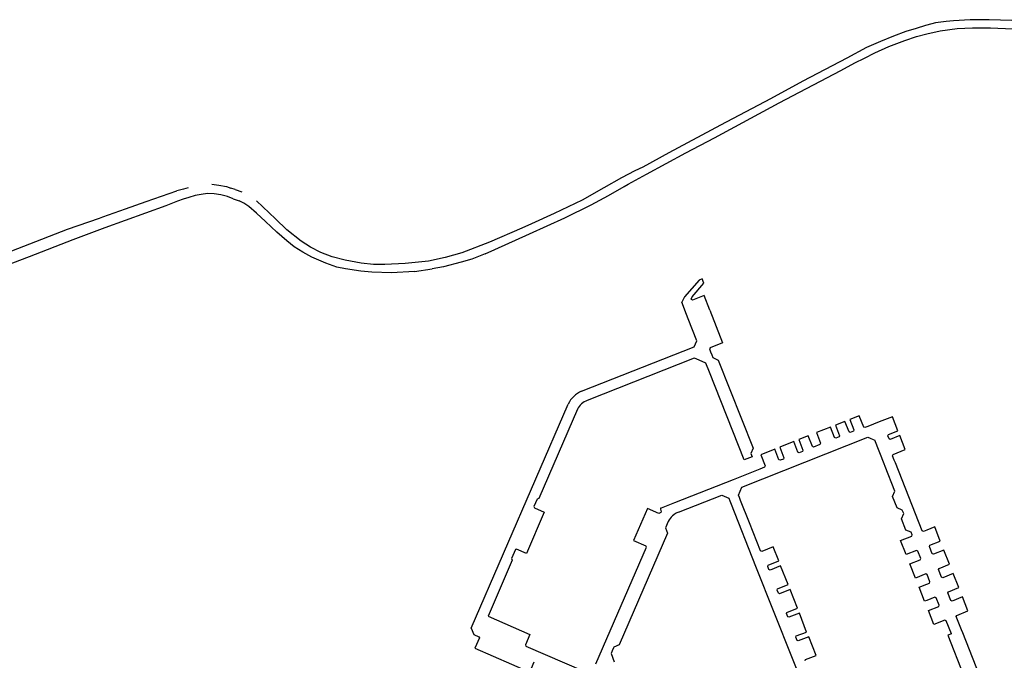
# Model space of a CAD drawing. Extents: x 148869 to 161638, y 453607 to 469810.
# Tile 974 of 1056: x 159126.91 to 159131.33, y 459873.12 to 459875.99. Entities that reach past the tile are written whole.
import ezdxf

# ---------------------------------------------------------------- set-up
doc = ezdxf.new("R2010")
doc.units = 0
doc.layers.add('LKI_V01_KANTRIJWEG', color=252, linetype='CONTINUOUS')

msp = doc.modelspace()

# ---------------------------------------------------------------- linework, layer by layer
at = {"layer": 'LKI_V01_KANTRIJWEG'}
for p, q in [((159127.881, 459875.2294), (159127.8619, 459875.2354)), ((159127.881, 459875.2294), (159127.8619, 459875.2354)), ((159127.881, 459875.2294), (159127.9111, 459875.2185)), ((159127.881, 459875.2294), (159127.9111, 459875.2185)), ((159127.8728, 459875.1882), (159127.8999, 459875.1778)), ((159127.8728, 459875.1882), (159127.8999, 459875.1778)), ((159127.273, 459875.1013), (159127.2884, 459875.1068)), ((159127.273, 459875.1013), (159127.2884, 459875.1068)), ((159129.0455, 459874.9596), (159129.2018, 459875.0307)), ((159129.0455, 459874.9596), (159129.2018, 459875.0307)), ((159129.0021, 459874.9414), (159129.0455, 459874.9596)), ((159129.0021, 459874.9414), (159129.0455, 459874.9596)), ((159128.6849, 459874.8614), (159128.7648, 459874.873)), ((159128.6849, 459874.8614), (159128.7648, 459874.873)), ((159129.9059, 459874.6685), (159129.8847, 459874.7231)), ((159129.9059, 459874.6685), (159129.8847, 459874.7231)), ((159129.9135, 459874.6491), (159129.9059, 459874.6685)), ((159129.9135, 459874.6491), (159129.9059, 459874.6685)), ((159129.4352, 459874.3238), (159129.9403, 459874.5238)), ((159129.4352, 459874.3238), (159129.9403, 459874.5238)), ((159128.94, 459873.2604), (159129.375, 459874.2662)), ((159128.94, 459873.2604), (159129.375, 459874.2662)), ((159130.8286, 459874.2095), (159130.7697, 459874.1862)), ((159130.8286, 459874.2095), (159130.7697, 459874.1862)), ((159130.7183, 459874.1658), (159130.7059, 459874.1609)), ((159130.7183, 459874.1658), (159130.7059, 459874.1609)), ((159130.7697, 459874.1862), (159130.7183, 459874.1658)), ((159130.7697, 459874.1862), (159130.7183, 459874.1658)), ((159130.7425, 459874.1072), (159130.7499, 459874.1042)), ((159130.7425, 459874.1072), (159130.7499, 459874.1042)), ((159130.2, 459874.0302), (159130.1641, 459874.0162)), ((159130.2, 459874.0302), (159130.1641, 459874.0162)), ((159130.9627, 459873.6974), (159130.842, 459874.0022)), ((159130.9627, 459873.6974), (159130.842, 459874.0022)), ((159130.182, 459873.9537), (159130.1149, 459873.927)), ((159130.182, 459873.9537), (159130.1149, 459873.927)), ((159130.2336, 459873.974), (159130.182, 459873.9537)), ((159130.2336, 459873.974), (159130.182, 459873.9537)), ((159130.2559, 459873.9829), (159130.2336, 459873.974)), ((159130.2559, 459873.9829), (159130.2336, 459873.974)), ((159130.1149, 459873.927), (159129.8518, 459873.8228)), ((159130.1149, 459873.927), (159129.8518, 459873.8228)), ((159129.7814, 459873.7755), (159129.7307, 459873.7975)), ((159129.7814, 459873.7755), (159129.7307, 459873.7975)), ((159129.1378, 459873.6133), (159129.1206, 459873.5735)), ((159129.1378, 459873.6133), (159129.1206, 459873.5735))]:
    msp.add_line(p, q, dxfattribs=at)
for points in [[(159131.4899, 459875.9778), (159131.3651, 459875.9874), (159131.2621, 459875.9915), (159131.1772, 459875.9909), (159131.1028, 459875.986), (159131.0707, 459875.9839), (159131.0215, 459875.9773), (159130.9831, 459875.9673)], [(159131.4899, 459875.9778), (159131.3651, 459875.9874), (159131.2621, 459875.9915), (159131.1772, 459875.9909), (159131.1028, 459875.986), (159131.0707, 459875.9839), (159131.0215, 459875.9773), (159130.9831, 459875.9673)], [(159130.9831, 459875.9673), (159130.9773, 459875.9658), (159130.9352, 459875.952), (159130.8898, 459875.938), (159130.8339, 459875.9182), (159130.7749, 459875.8938), (159130.713, 459875.8663), (159130.6238, 459875.8195)], [(159130.9831, 459875.9673), (159130.9773, 459875.9658), (159130.9352, 459875.952), (159130.8898, 459875.938), (159130.8339, 459875.9182), (159130.7749, 459875.8938), (159130.713, 459875.8663), (159130.6238, 459875.8195)], [(159130.9831, 459875.9283), (159131.0437, 459875.9422), (159131.1189, 459875.9519), (159131.188, 459875.9551), (159131.269, 459875.9551), (159131.3688, 459875.9502), (159131.4349, 459875.948)], [(159130.9831, 459875.9283), (159131.0437, 459875.9422), (159131.1189, 459875.9519), (159131.188, 459875.9551), (159131.269, 459875.9551), (159131.3688, 459875.9502), (159131.4349, 459875.948)], [(159130.7044, 459875.8195), (159130.7506, 459875.8428), (159130.813, 459875.8705), (159130.885, 459875.8988), (159130.9373, 459875.9153), (159130.9831, 459875.9283)], [(159130.7044, 459875.8195), (159130.7506, 459875.8428), (159130.813, 459875.8705), (159130.885, 459875.8988), (159130.9373, 459875.9153), (159130.9831, 459875.9283)], [(159130.6238, 459875.8195), (159130.4266, 459875.7149), (159130.2821, 459875.6359), (159130.0572, 459875.5183), (159129.826, 459875.3938), (159129.7099, 459875.3293), (159129.6732, 459875.3125), (159129.6146, 459875.2815), (159129.5352, 459875.2362)], [(159130.6238, 459875.8195), (159130.4266, 459875.7149), (159130.2821, 459875.6359), (159130.0572, 459875.5183), (159129.826, 459875.3938), (159129.7099, 459875.3293), (159129.6732, 459875.3125), (159129.6146, 459875.2815), (159129.5352, 459875.2362)], [(159129.7258, 459875.2981), (159129.9025, 459875.3946), (159130.031, 459875.4619), (159130.3214, 459875.6187), (159130.5971, 459875.7634), (159130.6608, 459875.7974), (159130.7044, 459875.8195)], [(159129.7258, 459875.2981), (159129.9025, 459875.3946), (159130.031, 459875.4619), (159130.3214, 459875.6187), (159130.5971, 459875.7634), (159130.6608, 459875.7974), (159130.7044, 459875.8195)], [(159129.5558, 459875.2032), (159129.6264, 459875.2424), (159129.6441, 459875.2527), (159129.7258, 459875.2981)], [(159129.5558, 459875.2032), (159129.6264, 459875.2424), (159129.6441, 459875.2527), (159129.7258, 459875.2981)], [(159127.6711, 459875.237), (159127.6498, 459875.2309), (159127.6194, 459875.2237)], [(159127.6711, 459875.237), (159127.6498, 459875.2309), (159127.6194, 459875.2237)], [(159127.7764, 459875.2527), (159127.8078, 459875.2492), (159127.8418, 459875.2424), (159127.8619, 459875.2354)], [(159127.7764, 459875.2527), (159127.8078, 459875.2492), (159127.8418, 459875.2424), (159127.8619, 459875.2354)], [(159129.5352, 459875.2362), (159129.4373, 459875.1822), (159129.3113, 459875.1216), (159129.2105, 459875.0749), (159129.1665, 459875.0554)], [(159129.5352, 459875.2362), (159129.4373, 459875.1822), (159129.3113, 459875.1216), (159129.2105, 459875.0749), (159129.1665, 459875.0554)], [(159127.2884, 459875.1068), (159127.3896, 459875.143), (159127.4823, 459875.1753), (159127.6194, 459875.2237)], [(159127.2884, 459875.1068), (159127.3896, 459875.143), (159127.4823, 459875.1753), (159127.6194, 459875.2237)], [(159127.8728, 459875.1882), (159127.847, 459875.1981), (159127.8165, 459875.206), (159127.7872, 459875.2098), (159127.7567, 459875.2108), (159127.7281, 459875.2073), (159127.7017, 459875.2022), (159127.674, 459875.1941), (159127.6481, 459875.1853), (159127.6224, 459875.1774)], [(159127.8728, 459875.1882), (159127.847, 459875.1981), (159127.8165, 459875.206), (159127.7872, 459875.2098), (159127.7567, 459875.2108), (159127.7281, 459875.2073), (159127.7017, 459875.2022), (159127.674, 459875.1941), (159127.6481, 459875.1853), (159127.6224, 459875.1774)], [(159129.2018, 459875.0307), (159129.3593, 459875.1018), (159129.4772, 459875.1602), (159129.5558, 459875.2032)], [(159129.2018, 459875.0307), (159129.3593, 459875.1018), (159129.4772, 459875.1602), (159129.5558, 459875.2032)], [(159127.6224, 459875.1774), (159127.571, 459875.1566), (159127.297, 459875.0571), (159127.1538, 459875.0033), (159126.9572, 459874.9278)], [(159127.6224, 459875.1774), (159127.571, 459875.1566), (159127.297, 459875.0571), (159127.1538, 459875.0033), (159126.9572, 459874.9278)], [(159128.6849, 459874.8614), (159128.5819, 459874.856), (159128.4944, 459874.8577), (159128.4449, 459874.8629), (159128.3756, 459874.8733), (159128.3368, 459874.8813), (159128.2875, 459874.8982), (159128.2248, 459874.9256), (159128.1845, 459874.9477), (159128.1464, 459874.9723), (159128.1136, 459874.9989), (159128.0688, 459875.0378), (159128.0171, 459875.0852), (159127.9768, 459875.1235), (159127.9426, 459875.1524), (159127.9199, 459875.1682), (159127.8999, 459875.1778)], [(159128.6849, 459874.8614), (159128.5819, 459874.856), (159128.4944, 459874.8577), (159128.4449, 459874.8629), (159128.3756, 459874.8733), (159128.3368, 459874.8813), (159128.2875, 459874.8982), (159128.2248, 459874.9256), (159128.1845, 459874.9477), (159128.1464, 459874.9723), (159128.1136, 459874.9989), (159128.0688, 459875.0378), (159128.0171, 459875.0852), (159127.9768, 459875.1235), (159127.9426, 459875.1524), (159127.9199, 459875.1682), (159127.8999, 459875.1778)], [(159129.1665, 459875.0554), (159129.0224, 459874.9924), (159128.8976, 459874.9447), (159128.8227, 459874.924), (159128.7476, 459874.908), (159128.6433, 459874.8967), (159128.5531, 459874.8921), (159128.5022, 459874.8932), (159128.4459, 459874.899), (159128.3748, 459874.9123), (159128.316, 459874.9273), (159128.2661, 459874.9461), (159128.219, 459874.9704), (159128.1773, 459874.998), (159128.1132, 459875.0489), (159128.0616, 459875.0973), (159127.9776, 459875.178)], [(159129.1665, 459875.0554), (159129.0224, 459874.9924), (159128.8976, 459874.9447), (159128.8227, 459874.924), (159128.7476, 459874.908), (159128.6433, 459874.8967), (159128.5531, 459874.8921), (159128.5022, 459874.8932), (159128.4459, 459874.899), (159128.3748, 459874.9123), (159128.316, 459874.9273), (159128.2661, 459874.9461), (159128.219, 459874.9704), (159128.1773, 459874.998), (159128.1132, 459875.0489), (159128.0616, 459875.0973), (159127.9776, 459875.178)], [(159126.9341, 459874.9753), (159127.1296, 459875.0513), (159127.273, 459875.1013)], [(159126.9341, 459874.9753), (159127.1296, 459875.0513), (159127.273, 459875.1013)], [(159125.7084, 459874.4904), (159126.2099, 459874.6912), (159126.4548, 459874.7902), (159126.6634, 459874.8711), (159126.9341, 459874.9753)], [(159125.7084, 459874.4904), (159126.2099, 459874.6912), (159126.4548, 459874.7902), (159126.6634, 459874.8711), (159126.9341, 459874.9753)], [(159126.9572, 459874.9278), (159126.681, 459874.8219), (159126.0354, 459874.5663)], [(159126.9572, 459874.9278), (159126.681, 459874.8219), (159126.0354, 459874.5663)], [(159129.0021, 459874.9414), (159128.9433, 459874.9169), (159128.8945, 459874.9034), (159128.8154, 459874.8823), (159128.7648, 459874.873)], [(159129.0021, 459874.9414), (159128.9433, 459874.9169), (159128.8945, 459874.9034), (159128.8154, 459874.8823), (159128.7648, 459874.873)], [(159130.01, 459874.6875), (159129.9845, 459874.7537), (159129.9319, 459874.7331), (159129.9277, 459874.735), (159129.9269, 459874.7379), (159129.9308, 459874.7481), (159129.9832, 459874.8087), (159129.9754, 459874.8285), (159129.9618, 459874.8231), (159129.8962, 459874.7483), (159129.8847, 459874.7231)], [(159130.01, 459874.6875), (159129.9845, 459874.7537), (159129.9319, 459874.7331), (159129.9277, 459874.735), (159129.9269, 459874.7379), (159129.9308, 459874.7481), (159129.9832, 459874.8087), (159129.9754, 459874.8285), (159129.9618, 459874.8231), (159129.8962, 459874.7483), (159129.8847, 459874.7231)], [(159130.01, 459874.6875), (159130.0676, 459874.5417), (159130.011, 459874.5195), (159130.0086, 459874.514), (159130.0136, 459874.501)], [(159130.01, 459874.6875), (159130.0676, 459874.5417), (159130.011, 459874.5195), (159130.0086, 459874.514), (159130.0136, 459874.501)], [(159129.9403, 459874.5238), (159129.9522, 459874.5506), (159129.9135, 459874.6491)], [(159129.9403, 459874.5238), (159129.9522, 459874.5506), (159129.9135, 459874.6491)], [(159130.0136, 459874.501), (159130.0192, 459874.4869), (159130.024, 459874.4748), (159130.0478, 459874.4642), (159130.2046, 459874.0678), (159130.1945, 459874.0445), (159130.2, 459874.0302)], [(159130.0136, 459874.501), (159130.0192, 459874.4869), (159130.024, 459874.4748), (159130.0478, 459874.4642), (159130.2046, 459874.0678), (159130.1945, 459874.0445), (159130.2, 459874.0302)], [(159129.9491, 459874.4693), (159129.9402, 459874.4731), (159129.4606, 459874.2823)], [(159129.9491, 459874.4693), (159129.9402, 459874.4731), (159129.4606, 459874.2823)], [(159130.1641, 459874.0162), (159130.0082, 459874.4102), (159129.9918, 459874.4503), (159129.9491, 459874.4693)], [(159130.1641, 459874.0162), (159130.0082, 459874.4102), (159129.9918, 459874.4503), (159129.9491, 459874.4693)], [(159129.4162, 459874.2431), (159129.2437, 459873.842), (159129.2362, 459873.839), (159129.2214, 459873.8061), (159129.2237, 459873.8001), (159129.2671, 459873.7814), (159129.1873, 459873.5964), (159129.1435, 459873.6154), (159129.1378, 459873.6133)], [(159129.4162, 459874.2431), (159129.2437, 459873.842), (159129.2362, 459873.839), (159129.2214, 459873.8061), (159129.2237, 459873.8001), (159129.2671, 459873.7814), (159129.1873, 459873.5964), (159129.1435, 459873.6154), (159129.1378, 459873.6133)], [(159130.7059, 459874.1609), (159130.7003, 459874.1633), (159130.6801, 459874.2139), (159130.638, 459874.1973), (159130.6566, 459874.1504), (159130.6542, 459874.1447), (159130.6397, 459874.1388), (159130.6343, 459874.1414), (159130.6157, 459874.1887), (159130.5732, 459874.172), (159130.5919, 459874.1246), (159130.5895, 459874.1191), (159130.5751, 459874.1133), (159130.5696, 459874.1157), (159130.5509, 459874.1632), (159130.4877, 459874.1383), (159130.5065, 459874.0909), (159130.5041, 459874.0852)], [(159130.7059, 459874.1609), (159130.7003, 459874.1633), (159130.6801, 459874.2139), (159130.638, 459874.1973), (159130.6566, 459874.1504), (159130.6542, 459874.1447), (159130.6397, 459874.1388), (159130.6343, 459874.1414), (159130.6157, 459874.1887), (159130.5732, 459874.172), (159130.5919, 459874.1246), (159130.5895, 459874.1191), (159130.5751, 459874.1133), (159130.5696, 459874.1157), (159130.5509, 459874.1632), (159130.4877, 459874.1383), (159130.5065, 459874.0909), (159130.5041, 459874.0852)], [(159130.8321, 459874.0401), (159130.8868, 459874.062), (159130.8617, 459874.1248), (159130.8194, 459874.1081), (159130.8138, 459874.1105), (159130.8084, 459874.1242), (159130.8109, 459874.1297), (159130.8533, 459874.1466), (159130.8286, 459874.2095)], [(159130.8321, 459874.0401), (159130.8868, 459874.062), (159130.8617, 459874.1248), (159130.8194, 459874.1081), (159130.8138, 459874.1105), (159130.8084, 459874.1242), (159130.8109, 459874.1297), (159130.8533, 459874.1466), (159130.8286, 459874.2095)], [(159130.5041, 459874.0852), (159130.4756, 459874.0737), (159130.47, 459874.0764), (159130.4514, 459874.1238), (159130.4091, 459874.1068), (159130.4278, 459874.0592), (159130.4251, 459874.0537), (159130.4108, 459874.048), (159130.4053, 459874.0503), (159130.3867, 459874.0981), (159130.3236, 459874.0729), (159130.3422, 459874.0257), (159130.3401, 459874.0199), (159130.3254, 459874.0142), (159130.3199, 459874.0167), (159130.3014, 459874.064), (159130.2384, 459874.0391), (159130.2584, 459873.9887), (159130.2559, 459873.9829)], [(159130.5041, 459874.0852), (159130.4756, 459874.0737), (159130.47, 459874.0764), (159130.4514, 459874.1238), (159130.4091, 459874.1068), (159130.4278, 459874.0592), (159130.4251, 459874.0537), (159130.4108, 459874.048), (159130.4053, 459874.0503), (159130.3867, 459874.0981), (159130.3236, 459874.0729), (159130.3422, 459874.0257), (159130.3401, 459874.0199), (159130.3254, 459874.0142), (159130.3199, 459874.0167), (159130.3014, 459874.064), (159130.2384, 459874.0391), (159130.2584, 459873.9887), (159130.2559, 459873.9829)], [(159130.1531, 459873.8934), (159130.7192, 459874.1175), (159130.7289, 459874.1134), (159130.7425, 459874.1072)], [(159130.1531, 459873.8934), (159130.7192, 459874.1175), (159130.7289, 459874.1134), (159130.7425, 459874.1072)], [(159130.7964, 459873.9863), (159130.7915, 459873.9978), (159130.7499, 459874.1042)], [(159130.7964, 459873.9863), (159130.7915, 459873.9978), (159130.7499, 459874.1042)], [(159130.842, 459874.0022), (159130.8371, 459874.0151), (159130.8296, 459874.0345), (159130.8321, 459874.0401)], [(159130.842, 459874.0022), (159130.8371, 459874.0151), (159130.8296, 459874.0345), (159130.8321, 459874.0401)], [(159130.8733, 459873.7907), (159130.8499, 459873.8006), (159130.83, 459873.8516), (159130.8402, 459873.8754), (159130.7964, 459873.9863)], [(159130.8733, 459873.7907), (159130.8499, 459873.8006), (159130.83, 459873.8516), (159130.8402, 459873.8754), (159130.7964, 459873.9863)], [(159129.8698, 459873.7818), (159130.0634, 459873.8581), (159130.0951, 459873.8442)], [(159129.8698, 459873.7818), (159130.0634, 459873.8581), (159130.0951, 459873.8442)], [(159130.1482, 459873.8333), (159130.1432, 459873.8476), (159130.1385, 459873.8583), (159130.1531, 459873.8934)], [(159130.1482, 459873.8333), (159130.1432, 459873.8476), (159130.1385, 459873.8583), (159130.1531, 459873.8934)], [(159129.8518, 459873.8228), (159129.7916, 459873.7999), (159129.7895, 459873.7988), (159129.7887, 459873.797), (159129.7887, 459873.7953), (159129.7915, 459873.7821), (159129.7901, 459873.7802), (159129.7814, 459873.7755)], [(159129.8518, 459873.8228), (159129.7916, 459873.7999), (159129.7895, 459873.7988), (159129.7887, 459873.797), (159129.7887, 459873.7953), (159129.7915, 459873.7821), (159129.7901, 459873.7802), (159129.7814, 459873.7755)], [(159130.0951, 459873.8442), (159130.1, 459873.8319), (159130.1052, 459873.8177)], [(159130.0951, 459873.8442), (159130.1, 459873.8319), (159130.1052, 459873.8177)], [(159130.1052, 459873.8177), (159130.2156, 459873.5392), (159130.4614, 459872.9189), (159130.4579, 459872.9105)], [(159130.1052, 459873.8177), (159130.2156, 459873.5392), (159130.4614, 459872.9189), (159130.4579, 459872.9105)], [(159130.2697, 459873.5379), (159130.2721, 459873.5436), (159130.3189, 459873.5628), (159130.2939, 459873.6256), (159130.2437, 459873.6051), (159130.238, 459873.6076), (159130.1882, 459873.7339), (159130.1482, 459873.8333)], [(159130.2697, 459873.5379), (159130.2721, 459873.5436), (159130.3189, 459873.5628), (159130.2939, 459873.6256), (159130.2437, 459873.6051), (159130.238, 459873.6076), (159130.1882, 459873.7339), (159130.1482, 459873.8333)], [(159129.7307, 459873.7975), (159129.6684, 459873.6534), (159129.7233, 459873.6297)], [(159129.7307, 459873.7975), (159129.6684, 459873.6534), (159129.7233, 459873.6297)], [(159130.9831, 459873.5022), (159130.9787, 459873.5039), (159130.9319, 459873.4858), (159130.907, 459873.5488), (159130.9533, 459873.5671), (159130.9559, 459873.5727), (159130.9425, 459873.6067), (159130.9368, 459873.6089), (159130.8905, 459873.5907), (159130.8657, 459873.6536), (159130.9156, 459873.6736), (159130.918, 459873.6795), (159130.9126, 459873.6908), (159130.8892, 459873.7007), (159130.8693, 459873.7517), (159130.8795, 459873.7755), (159130.8733, 459873.7907)], [(159130.9831, 459873.5022), (159130.9787, 459873.5039), (159130.9319, 459873.4858), (159130.907, 459873.5488), (159130.9533, 459873.5671), (159130.9559, 459873.5727), (159130.9425, 459873.6067), (159130.9368, 459873.6089), (159130.8905, 459873.5907), (159130.8657, 459873.6536), (159130.9156, 459873.6736), (159130.918, 459873.6795), (159130.9126, 459873.6908), (159130.8892, 459873.7007), (159130.8693, 459873.7517), (159130.8795, 459873.7755), (159130.8733, 459873.7907)], [(159129.8239, 459873.7394), (159129.8114, 459873.711), (159129.8208, 459873.687), (159129.6027, 459873.1854), (159129.5791, 459873.1758), (159129.5778, 459873.173)], [(159129.8239, 459873.7394), (159129.8114, 459873.711), (159129.8208, 459873.687), (159129.6027, 459873.1854), (159129.5791, 459873.1758), (159129.5778, 459873.173)], [(159130.9831, 459873.701), (159130.968, 459873.6951), (159130.9627, 459873.6974)], [(159130.9831, 459873.701), (159130.968, 459873.6951), (159130.9627, 459873.6974)], [(159131.1386, 459873.2536), (159131.1154, 459873.3125), (159131.1178, 459873.318), (159131.1676, 459873.3378), (159131.1427, 459873.4008), (159131.0965, 459873.3823), (159131.0909, 459873.3847), (159131.0772, 459873.4187), (159131.0798, 459873.4241), (159131.1263, 459873.4425), (159131.1013, 459873.5054), (159131.0551, 459873.4872), (159131.0493, 459873.4897), (159131.0359, 459873.5234), (159131.0384, 459873.5289), (159131.0848, 459873.5473), (159131.0598, 459873.6101), (159131.0133, 459873.5923), (159131.0074, 459873.5948), (159130.9945, 459873.6278), (159130.9969, 459873.6333), (159131.0434, 459873.6519), (159131.0186, 459873.7148), (159130.9831, 459873.701)], [(159131.1386, 459873.2536), (159131.1154, 459873.3125), (159131.1178, 459873.318), (159131.1676, 459873.3378), (159131.1427, 459873.4008), (159131.0965, 459873.3823), (159131.0909, 459873.3847), (159131.0772, 459873.4187), (159131.0798, 459873.4241), (159131.1263, 459873.4425), (159131.1013, 459873.5054), (159131.0551, 459873.4872), (159131.0493, 459873.4897), (159131.0359, 459873.5234), (159131.0384, 459873.5289), (159131.0848, 459873.5473), (159131.0598, 459873.6101), (159131.0133, 459873.5923), (159131.0074, 459873.5948), (159130.9945, 459873.6278), (159130.9969, 459873.6333), (159131.0434, 459873.6519), (159131.0186, 459873.7148), (159130.9831, 459873.701)], [(159129.4981, 459873.1006), (159129.7255, 459873.6239), (159129.7233, 459873.6297)], [(159129.4981, 459873.1006), (159129.7255, 459873.6239), (159129.7233, 459873.6297)], [(159129.1206, 459873.5735), (159129.1234, 459873.5657), (159129.0154, 459873.3142)], [(159129.1206, 459873.5735), (159129.1234, 459873.5657), (159129.0154, 459873.3142)], [(159130.4373, 459873.1142), (159130.4396, 459873.1199), (159130.4866, 459873.1387), (159130.4534, 459873.2222), (159130.4066, 459873.2034), (159130.4011, 459873.2058), (159130.3956, 459873.22), (159130.3977, 459873.2256), (159130.4441, 459873.2426), (159130.4115, 459873.3282), (159130.3647, 459873.3094), (159130.3592, 459873.3117), (159130.3536, 459873.3259), (159130.356, 459873.3316), (159130.4027, 459873.3507), (159130.3696, 459873.4343), (159130.323, 459873.4153), (159130.3173, 459873.4179), (159130.3117, 459873.4317), (159130.3139, 459873.4375), (159130.3607, 459873.4566), (159130.3276, 459873.5403), (159130.2811, 459873.5214), (159130.2751, 459873.5238), (159130.2697, 459873.5379)], [(159130.4373, 459873.1142), (159130.4396, 459873.1199), (159130.4866, 459873.1387), (159130.4534, 459873.2222), (159130.4066, 459873.2034), (159130.4011, 459873.2058), (159130.3956, 459873.22), (159130.3977, 459873.2256), (159130.4441, 459873.2426), (159130.4115, 459873.3282), (159130.3647, 459873.3094), (159130.3592, 459873.3117), (159130.3536, 459873.3259), (159130.356, 459873.3316), (159130.4027, 459873.3507), (159130.3696, 459873.4343), (159130.323, 459873.4153), (159130.3173, 459873.4179), (159130.3117, 459873.4317), (159130.3139, 459873.4375), (159130.3607, 459873.4566), (159130.3276, 459873.5403), (159130.2811, 459873.5214), (159130.2751, 459873.5238), (159130.2697, 459873.5379)], [(159130.9831, 459873.458), (159130.9949, 459873.4627), (159130.9973, 459873.4686), (159130.9842, 459873.5018), (159130.9831, 459873.5022)], [(159130.9831, 459873.458), (159130.9949, 459873.4627), (159130.9973, 459873.4686), (159130.9842, 459873.5018), (159130.9831, 459873.5022)], [(159130.9831, 459873.3853), (159130.9734, 459873.3815), (159130.9484, 459873.4443), (159130.9831, 459873.458)], [(159130.9831, 459873.3853), (159130.9734, 459873.3815), (159130.9484, 459873.4443), (159130.9831, 459873.458)], [(159131.0936, 459873.2354), (159131.0703, 459873.2942), (159131.0645, 459873.2966), (159131.0148, 459873.2769), (159130.99, 459873.3397), (159131.0364, 459873.3582), (159131.0388, 459873.3636), (159131.0253, 459873.3973), (159131.0194, 459873.3997), (159130.9831, 459873.3853)], [(159131.0936, 459873.2354), (159131.0703, 459873.2942), (159131.0645, 459873.2966), (159131.0148, 459873.2769), (159130.99, 459873.3397), (159131.0364, 459873.3582), (159131.0388, 459873.3636), (159131.0253, 459873.3973), (159131.0194, 459873.3997), (159130.9831, 459873.3853)], [(159129.0154, 459873.3142), (159129.2032, 459873.233), (159129.1828, 459873.186), (159129.1848, 459873.1802), (159129.4444, 459873.0682)], [(159129.0154, 459873.3142), (159129.2032, 459873.233), (159129.1828, 459873.186), (159129.1848, 459873.1802), (159129.4444, 459873.0682)], [(159128.94, 459873.2604), (159128.9512, 459873.2325), (159128.9746, 459873.2224), (159128.9768, 459873.2166), (159128.9564, 459873.1706), (159129.2023, 459873.0637), (159129.2224, 459873.1101)], [(159128.94, 459873.2604), (159128.9512, 459873.2325), (159128.9746, 459873.2224), (159128.9768, 459873.2166), (159128.9564, 459873.1706), (159129.2023, 459873.0637), (159129.2224, 459873.1101)], [(159131.251, 459872.9694), (159131.144, 459873.2398), (159131.1386, 459873.2536)], [(159131.251, 459872.9694), (159131.144, 459873.2398), (159131.1386, 459873.2536)], [(159131.0936, 459873.2354), (159131.0774, 459873.229), (159131.148, 459873.0498), (159131.1647, 459873.056)], [(159131.0936, 459873.2354), (159131.0774, 459873.229), (159131.148, 459873.0498), (159131.1647, 459873.056)], [(159129.5778, 459873.173), (159129.5721, 459873.1595), (159129.5669, 459873.1473), (159129.5815, 459873.1101)], [(159129.5778, 459873.173), (159129.5721, 459873.1595), (159129.5669, 459873.1473), (159129.5815, 459873.1101)]]:
    msp.add_lwpolyline(points, dxfattribs=at)
for centre, radius, start, end in [((159129.4777, 459874.2192), 0.1129, 112.1143, 155.4045), ((159129.4777, 459874.2192), 0.1129, 112.1143, 155.4045), ((159129.4835, 459874.2118), 0.0742, 107.9857, 155.0452), ((159129.4835, 459874.2118), 0.0742, 107.9857, 155.0452), ((159129.9005, 459873.7025), 0.085, 111.1607, 154.2996), ((159129.9005, 459873.7025), 0.085, 111.1607, 154.2996)]:
    msp.add_arc(centre, radius, start, end, dxfattribs=at)

doc.saveas('drawing.dxf')
